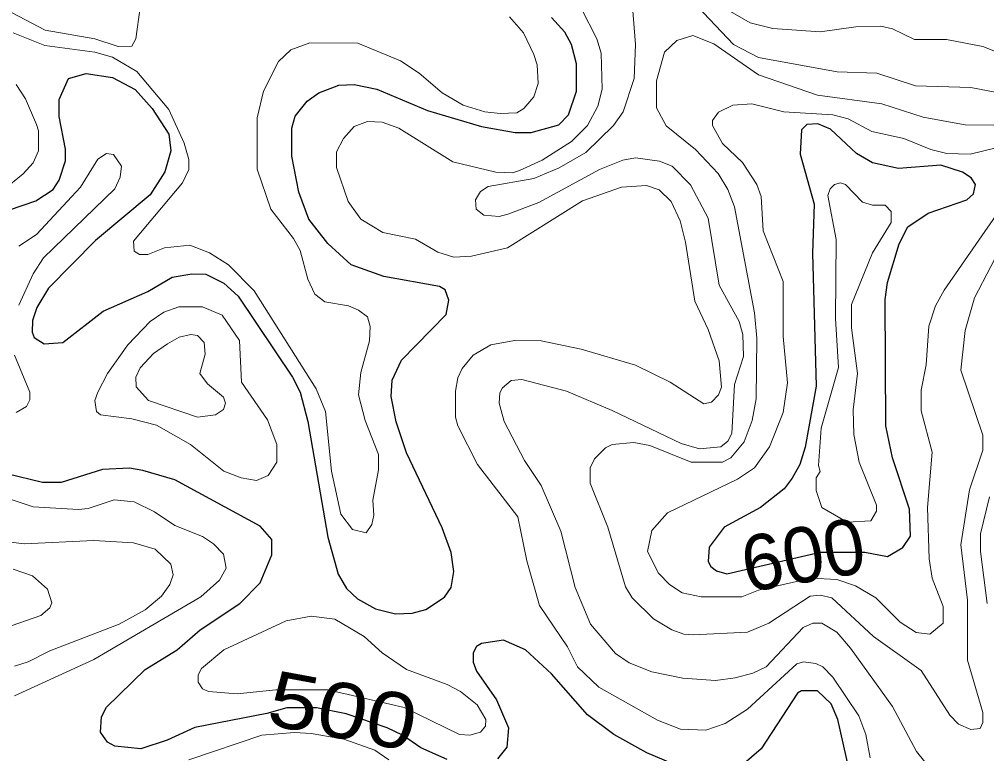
# Model space of a CAD drawing. Extents: x 577 to 602.9, y 7483.8 to 7511.6.
# Drawn here: x 593.996 to 595.391, y 7488.959 to 7490.018 of the extents above; entities that cross this region are included whole.
import ezdxf
from ezdxf.enums import TextEntityAlignment as Align

# ---------------------------------------------------------------- set-up
doc = ezdxf.new("R2010")
doc.units = 0
doc.header["$LTSCALE"] = 0.032
doc.layers.add('1', color=7, linetype='Continuous', lineweight=25)
doc.layers.add('2', color=7, linetype='Continuous', lineweight=13)
doc.layers.add('61', color=7, linetype='Continuous')

msp = doc.modelspace()

# ---------------------------------------------------------------- linework, layer by layer
at = {"layer": '1'}
for points in [[(594.3939, 7489.8788), (594.4114, 7489.9002), (594.4281, 7489.9122), (594.4568, 7489.9233), (594.479, 7489.9241), (594.5116, 7489.9177), (594.5848, 7489.8867), (594.6627, 7489.8637), (594.7112, 7489.8549), (594.7343, 7489.8549), (594.774, 7489.8661), (594.7883, 7489.8804), (594.7995, 7489.9146), (594.7995, 7489.9543), (594.7923, 7489.9821), (594.7828, 7489.9996), (594.7637, 7490.0211)], [(593.924, 7489.7237), (594.0202, 7489.7563), (594.0449, 7489.773), (594.0536, 7489.7865), (594.0631, 7489.8144), (594.0631, 7489.8311), (594.0536, 7489.878), (594.0536, 7489.9026), (594.0671, 7489.9328), (594.0926, 7489.94), (594.1307, 7489.9344), (594.1633, 7489.9169), (594.188, 7489.8899), (594.2118, 7489.8525), (594.215, 7489.8287), (594.2063, 7489.7985), (594.1848, 7489.7651), (594.1061, 7489.6991), (594.0385, 7489.6307), (594.0218, 7489.6028), (594.0154, 7489.5838), (594.0146, 7489.5671), (594.0178, 7489.5591), (594.0321, 7489.5504), (594.0592, 7489.552), (594.1172, 7489.5973), (594.1816, 7489.6259), (594.2166, 7489.6466), (594.2452, 7489.6514), (594.2651, 7489.6506), (594.2914, 7489.6378), (594.312, 7489.6188), (594.39, 7489.5019), (594.4011, 7489.4804), (594.4122, 7489.4382), (594.4409, 7489.2713), (594.456, 7489.218), (594.4679, 7489.1973), (594.4838, 7489.1822), (594.51, 7489.1679), (594.5387, 7489.1607), (594.5625, 7489.1615), (594.5824, 7489.1671), (594.6094, 7489.1846), (594.619, 7489.1989), (594.6229, 7489.222), (594.619, 7489.249), (594.6062, 7489.2848), (594.5546, 7489.3929), (594.5395, 7489.4375), (594.5323, 7489.474), (594.5339, 7489.4979), (594.5474, 7489.5265), (594.6118, 7489.5925), (594.6158, 7489.6132), (594.6102, 7489.6283), (594.6023, 7489.6331), (594.522, 7489.6474), (594.475, 7489.6641), (594.4409, 7489.6951), (594.4138, 7489.7301), (594.3995, 7489.769), (594.3892, 7489.8207), (594.3892, 7489.8613), (594.3939, 7489.8788)], [(594.2238, 7489.109), (594.2572, 7489.1377), (594.3144, 7489.1758), (594.3438, 7489.2053), (594.3605, 7489.2458), (594.3605, 7489.2681), (594.3438, 7489.2872), (594.2206, 7489.354), (594.1745, 7489.3675), (594.1554, 7489.3707), (594.1164, 7489.3691), (594.0568, 7489.35), (594.0297, 7489.35), (593.9781, 7489.3627)], [(594.9386, 7488.9444), (594.9013, 7488.9603), (594.8535, 7488.9866), (594.8154, 7489.0152), (594.7637, 7489.0741), (594.7263, 7489.109), (594.6945, 7489.1226), (594.6627, 7489.1178), (594.6555, 7489.1138), (594.6508, 7489.1043), (594.6508, 7489.0908), (594.6555, 7489.078), (594.6842, 7489.0367), (594.7017, 7488.9961), (594.6993, 7488.9683), (594.6858, 7488.9516)], [(594.6134, 7488.9508), (594.5752, 7488.9675), (594.549, 7488.9858), (594.5267, 7488.9961), (594.4678, 7489.0165), (594.4249, 7489.0251), (594.3821, 7489.0251), (594.3534, 7489.0168), (594.2492, 7488.9969), (594.2095, 7488.9786), (594.1713, 7488.9659), (594.1339, 7488.9699), (594.1236, 7488.9755), (594.1132, 7488.9898), (594.1148, 7489.012), (594.122, 7489.0263), (594.1776, 7489.0804), (594.2238, 7489.109)], [(595.1971, 7488.9166), (595.1764, 7489.0081), (595.1668, 7489.0311), (595.147, 7489.0494), (595.1239, 7489.0494), (595.1183, 7489.0462), (595.0659, 7488.9659), (595.038, 7488.9421)]]:
    msp.add_lwpolyline(points, dxfattribs=at)
msp.add_lwpolyline([(595.0165, 7489.2186), (595.151, 7489.2497), (595.2153, 7489.2497), (595.248, 7489.2434), (595.2702, 7489.2562), (595.2814, 7489.2728), (595.2798, 7489.3118), (595.2551, 7489.3858), (595.2456, 7489.4319), (595.2448, 7489.614), (595.248, 7489.6386), (595.2647, 7489.6943), (595.2774, 7489.7189), (595.3068, 7489.7388), (595.3625, 7489.7579), (595.372, 7489.7667), (595.3752, 7489.7802), (595.3688, 7489.7897), (595.3561, 7489.7977), (595.3251, 7489.808), (595.2639, 7489.8032), (595.2265, 7489.8112), (595.2034, 7489.8247), (595.1661, 7489.8597), (595.1478, 7489.8676), (595.1319, 7489.8668), (595.1239, 7489.8589), (595.1223, 7489.8239), (595.1422, 7489.7515), (595.1398, 7489.6808), (595.1454, 7489.4891), (595.1295, 7489.4009), (595.1215, 7489.3762), (595.1104, 7489.3563), (595.0993, 7489.3412), (595.0651, 7489.3142), (595.0126, 7489.2856), (594.9911, 7489.2569), (594.9895, 7489.2363), (594.9935, 7489.2291), (595.0014, 7489.2228)], close=True, dxfattribs=at)
at = {"layer": '2'}
for points in [[(594.1705, 7490.0354), (594.1641, 7489.9901), (594.1586, 7489.9798), (594.1387, 7489.979), (594.1053, 7489.9901), (594.0337, 7490.0028), (593.9574, 7490.0426)], [(594.9657, 7490.0458), (595.0261, 7489.9821), (595.0619, 7489.9631), (595.1756, 7489.9424), (595.2328, 7489.9408), (595.2885, 7489.9225), (595.368, 7489.9201), (595.4507, 7489.9042)], [(594.8066, 7490.0346), (594.8289, 7489.9901), (594.8353, 7489.9694), (594.8368, 7489.9177), (594.8305, 7489.8931), (594.8154, 7489.8653), (594.7923, 7489.8422), (594.7502, 7489.8152), (594.7176, 7489.8001), (594.7072, 7489.7969), (594.6834, 7489.7977), (594.6214, 7489.8128), (594.5434, 7489.8613), (594.5196, 7489.87), (594.4981, 7489.8708), (594.479, 7489.8637), (594.4639, 7489.8462), (594.4536, 7489.8271), (594.4536, 7489.8048), (594.4703, 7489.7555), (594.4886, 7489.7301), (594.5204, 7489.711), (594.5673, 7489.7014), (594.5999, 7489.6824), (594.6229, 7489.6752), (594.6484, 7489.6768), (594.7001, 7489.6887), (594.8082, 7489.7563), (594.8647, 7489.7762), (594.9005, 7489.7786), (594.9188, 7489.7722), (594.9362, 7489.7555), (594.949, 7489.7277), (594.9569, 7489.6967), (594.9704, 7489.6116), (594.9895, 7489.571), (595.0054, 7489.5257), (595.0086, 7489.4875), (595.0046, 7489.4764), (594.9943, 7489.4661), (594.9832, 7489.4637), (594.9347, 7489.4947), (594.8846, 7489.5194), (594.8066, 7489.5424), (594.7486, 7489.5543), (594.7104, 7489.5551), (594.6762, 7489.5488), (594.6508, 7489.5337), (594.6349, 7489.5146), (594.6285, 7489.5011), (594.6253, 7489.482), (594.6253, 7489.4446), (594.6285, 7489.4319), (594.6571, 7489.3762), (594.7152, 7489.3007), (594.7279, 7489.2371), (594.7462, 7489.1727), (594.7868, 7489.113), (594.8011, 7489.0844), (594.8321, 7489.055), (594.9164, 7489.0073), (594.9498, 7488.9945), (594.9863, 7488.9929), (595.0142, 7489.0025), (595.046, 7489.0232), (595.1175, 7489.0884), (595.1271, 7489.0915), (595.1446, 7489.0892), (595.1549, 7489.0844), (595.1692, 7489.0693), (595.2066, 7489.0136), (595.2169, 7488.9866), (595.2233, 7488.9532)], [(594.8512, 7489.4541), (594.9506, 7489.4064), (594.9768, 7489.3985), (595.0078, 7489.4017), (595.0181, 7489.4096), (595.0237, 7489.4208), (595.0277, 7489.4915), (595.0404, 7489.5321), (595.0396, 7489.5639), (595.0341, 7489.5822), (595.0054, 7489.6347), (594.9895, 7489.7317), (594.9641, 7489.7794), (594.9378, 7489.8064), (594.9195, 7489.8136), (594.8846, 7489.8183), (594.8663, 7489.8152), (594.8329, 7489.8016), (594.7454, 7489.7539), (594.7009, 7489.7372), (594.6882, 7489.7341), (594.6659, 7489.7356), (594.6548, 7489.7444), (594.654, 7489.7579), (594.6611, 7489.7698), (594.6722, 7489.777), (594.7382, 7489.7889), (594.7748, 7489.804), (594.813, 7489.8263), (594.8528, 7489.8653), (594.8671, 7489.8851), (594.883, 7489.9328), (594.8846, 7489.9821), (594.8806, 7490.0362)], [(595.4062, 7489.971), (595.3855, 7489.979), (595.333, 7489.9893), (595.2869, 7489.9893), (595.2551, 7490.0044), (595.2384, 7490.0084), (595.2026, 7490.0076), (595.1509, 7490.0004), (595.0826, 7490.0052), (595.05, 7490.0132), (595.0094, 7490.037)], [(594.7033, 7490.0219), (594.7231, 7489.9988), (594.7382, 7489.9678), (594.743, 7489.9527), (594.7446, 7489.9257), (594.7382, 7489.9066), (594.7239, 7489.8899), (594.7136, 7489.8835), (594.6897, 7489.8827), (594.6675, 7489.8851), (594.6365, 7489.8947), (594.6062, 7489.9122), (594.5729, 7489.9408), (594.5458, 7489.9583), (594.4846, 7489.9837), (594.4154, 7489.9845), (594.3876, 7489.9742), (594.3701, 7489.9575), (594.3486, 7489.9146), (594.3391, 7489.8764), (594.3391, 7489.8024), (594.3589, 7489.7444), (594.3916, 7489.7022), (594.4011, 7489.6848), (594.4122, 7489.6434), (594.4226, 7489.6219), (594.4369, 7489.6108), (594.4711, 7489.6052), (594.4854, 7489.5989), (594.4981, 7489.5893), (594.5021, 7489.575), (594.5013, 7489.5543), (594.4886, 7489.509), (594.4854, 7489.4764), (594.4949, 7489.4398), (594.514, 7489.3905), (594.514, 7489.3683), (594.5061, 7489.3245), (594.5076, 7489.3031), (594.5045, 7489.2895), (594.4965, 7489.2776)], [(594.4965, 7489.2776), (594.4766, 7489.2824), (594.4599, 7489.3047), (594.4464, 7489.3667), (594.4377, 7489.4526), (594.4242, 7489.4852), (594.3351, 7489.6267), (594.2977, 7489.6641), (594.2707, 7489.6816), (594.2421, 7489.6927), (594.2055, 7489.6887), (594.1816, 7489.6792), (594.1697, 7489.6792), (594.1617, 7489.684), (594.1609, 7489.6983), (594.2317, 7489.7826), (594.2405, 7489.8016), (594.2405, 7489.816), (594.2341, 7489.8398), (594.2118, 7489.8883), (594.1657, 7489.9432), (594.1307, 7489.9639), (594.1053, 7489.971), (594.0329, 7489.9806), (593.9876, 7489.9988)], [(595.4428, 7489.8653), (595.3601, 7489.8661), (595.2996, 7489.8772), (595.24, 7489.8963), (595.147, 7489.909), (595.0619, 7489.9384), (594.9975, 7489.9829), (594.9673, 7489.9949), (594.9442, 7489.9877), (594.9267, 7489.971), (594.9148, 7489.9297), (594.9148, 7489.8907), (594.9291, 7489.8645), (594.9712, 7489.8303), (595.0038, 7489.7961), (595.0181, 7489.773), (595.0277, 7489.7476), (595.0563, 7489.5949), (595.0595, 7489.5583), (595.0587, 7489.4708), (595.0531, 7489.4398), (595.0412, 7489.4088), (595.0221, 7489.3858), (595.0102, 7489.3794), (594.9649, 7489.3794), (594.9052, 7489.4033), (594.8822, 7489.408), (594.8512, 7489.4048), (594.8416, 7489.4001), (594.8257, 7489.3842), (594.8194, 7489.3715), (594.8194, 7489.3492), (594.8448, 7489.2856), (594.8702, 7489.1997), (594.8798, 7489.1838), (594.9108, 7489.1536), (594.937, 7489.1377), (594.9545, 7489.1313), (594.9681, 7489.1305), (595.046, 7489.1345), (595.077, 7489.1472), (595.1366, 7489.1862), (595.1509, 7489.1878), (595.1676, 7489.1838), (595.2281, 7489.1281), (595.2965, 7489.0788), (595.3378, 7489.0144), (595.3505, 7489.0017), (595.368, 7488.9937), (595.3815, 7488.9953), (595.3855, 7489.0041), (595.3855, 7489.0184), (595.3633, 7489.0939), (595.3633, 7489.1806), (595.3537, 7489.2601), (595.3664, 7489.3396), (595.3855, 7489.3969), (595.3855, 7489.4184), (595.3537, 7489.5122), (595.3601, 7489.5695), (595.3736, 7489.6164), (595.4205, 7489.707)], [(593.9916, 7489.9241), (594.0051, 7489.9034), (594.021, 7489.8668), (594.0242, 7489.8573), (594.0242, 7489.8287), (594.0162, 7489.8112), (594.0019, 7489.7953), (593.9733, 7489.7722)], [(595.4046, 7489.8327), (595.3672, 7489.8239), (595.3338, 7489.8247), (595.3108, 7489.8303), (595.2718, 7489.8462), (595.2257, 7489.8565), (595.1915, 7489.8748), (595.1692, 7489.8804), (595.0985, 7489.8851), (595.0523, 7489.8963), (595.0253, 7489.8947), (595.0046, 7489.8843), (594.9959, 7489.8724), (594.9959, 7489.8653), (595.0102, 7489.839), (595.0388, 7489.812), (595.0595, 7489.7802), (595.0659, 7489.7627), (595.069, 7489.7134), (595.0977, 7489.6402), (595.0977, 7489.5607), (595.104, 7489.4939), (595.0977, 7489.451), (595.0778, 7489.4017), (595.0563, 7489.3715), (595.0317, 7489.3548), (594.9307, 7489.3062), (594.9084, 7489.2808), (594.9021, 7489.2506), (594.918, 7489.2196), (594.9339, 7489.2029), (594.9521, 7489.1909), (594.9792, 7489.1854), (595.038, 7489.1854), (595.0619, 7489.1949), (595.1381, 7489.2121), (595.1748, 7489.21), (595.2018, 7489.2013), (595.2313, 7489.1838), (595.2662, 7489.1488), (595.2893, 7489.1337), (595.3092, 7489.1313), (595.3283, 7489.1472), (595.3283, 7489.1711), (595.3124, 7489.2124), (595.3084, 7489.2402), (595.306, 7489.3142), (595.3124, 7489.3937), (595.2965, 7489.4534), (595.2965, 7489.4836), (595.3036, 7489.5201), (595.3076, 7489.5758), (595.3171, 7489.6052), (595.3299, 7489.6275), (595.4046, 7489.7356)], [(593.9956, 7489.606), (594.0162, 7489.6514), (594.0313, 7489.6744), (594.1339, 7489.7738), (594.1419, 7489.7905), (594.1435, 7489.8064), (594.1323, 7489.8231), (594.122, 7489.8247), (594.1093, 7489.8167), (594.0846, 7489.7762), (594.021, 7489.7078), (593.9956, 7489.6911)], [(593.9916, 7489.451), (594.0067, 7489.4597), (594.0115, 7489.4693), (594.0115, 7489.4804), (593.9892, 7489.5337)], [(595.314, 7488.9325), (595.2901, 7488.9619), (595.2551, 7489.0271), (595.1947, 7489.1114), (595.1748, 7489.1345), (595.1533, 7489.1472), (595.1406, 7489.1472), (595.1263, 7489.1409), (595.073, 7489.0844), (595.0539, 7489.0749), (595.0285, 7489.0685), (594.9999, 7489.0645), (594.9529, 7489.0677), (594.9084, 7489.0772), (594.8758, 7489.09), (594.8559, 7489.1035), (594.8201, 7489.1456), (594.7979, 7489.1989), (594.7772, 7489.28), (594.7486, 7489.346), (594.7247, 7489.3818), (594.6953, 7489.4382), (594.6882, 7489.4645), (594.6889, 7489.4796), (594.6929, 7489.4868), (594.7056, 7489.4971), (594.7208, 7489.4987), (594.7852, 7489.482), (594.8512, 7489.4541)], [(593.9717, 7489.3301), (594.0162, 7489.315), (594.0814, 7489.311), (594.0957, 7489.3126), (594.1331, 7489.3253), (594.1617, 7489.3222), (594.1912, 7489.3078), (594.2206, 7489.288), (594.2603, 7489.2721), (594.2762, 7489.2617), (594.2906, 7489.2466), (594.2945, 7489.2267), (594.285, 7489.2092), (594.258, 7489.1854), (594.1037, 7489.0947), (593.9892, 7489.0422)], [(595.3951, 7489.3293), (595.3823, 7489.276), (595.3823, 7489.2506), (595.3919, 7489.1758)], [(593.9765, 7489.2649), (594.0035, 7489.2617), (594.1037, 7489.2665), (594.1609, 7489.2633), (594.192, 7489.2538), (594.215, 7489.2323), (594.2182, 7489.2172), (594.2134, 7489.2029), (594.2015, 7489.1862), (594.1776, 7489.1663), (594.1403, 7489.1456), (594.0401, 7489.1075), (594.0091, 7489.0915), (593.9892, 7489.0852)], [(593.986, 7489.144), (594.0274, 7489.1583), (594.0401, 7489.1695), (594.0433, 7489.1766), (594.0369, 7489.1965), (594.0154, 7489.2156), (593.9876, 7489.2251)], [(594.2405, 7488.95), (594.3458, 7488.9857), (594.3933, 7488.9894), (594.4171, 7488.9882), (594.464, 7488.9799), (594.5089, 7488.964), (594.529, 7488.9502)]]:
    msp.add_lwpolyline(points, dxfattribs=at)
for points in [[(595.1533, 7489.3142), (595.1454, 7489.3388), (595.1454, 7489.3571), (595.1509, 7489.3659), (595.1486, 7489.3746), (595.1525, 7489.4287), (595.1772, 7489.5162), (595.1732, 7489.5869), (595.174, 7489.7007), (595.1621, 7489.7643), (595.1653, 7489.7738), (595.1716, 7489.7802), (595.1804, 7489.7826), (595.1875, 7489.7802), (595.2122, 7489.7547), (595.2265, 7489.75), (595.2448, 7489.75), (595.2535, 7489.7412), (595.2535, 7489.7253), (595.2265, 7489.6816), (595.1963, 7489.6068), (595.1963, 7489.5734), (595.205, 7489.5074), (595.1987, 7489.4549), (595.1994, 7489.4192), (595.2074, 7489.3794), (595.2321, 7489.3174), (595.2321, 7489.3086), (595.2241, 7489.2951), (595.19, 7489.293)], [(594.153, 7489.5488), (594.1236, 7489.5074), (594.1093, 7489.4804), (594.1053, 7489.4685), (594.1077, 7489.4526), (594.1132, 7489.4478), (594.1586, 7489.4422), (594.1943, 7489.4327), (594.2429, 7489.4048), (594.2914, 7489.3667), (594.316, 7489.3571), (594.3383, 7489.3532), (594.355, 7489.3603), (594.3677, 7489.3794), (594.3677, 7489.4048), (594.3542, 7489.4406), (594.3168, 7489.4947), (594.3136, 7489.5551), (594.289, 7489.5917), (594.2603, 7489.6036), (594.2262, 7489.6036), (594.2047, 7489.5957), (594.1848, 7489.5822)], [(594.2102, 7489.5504), (594.2269, 7489.5599), (594.2436, 7489.5639), (594.2532, 7489.5623), (594.2627, 7489.552), (594.2643, 7489.5353), (594.2564, 7489.5074), (594.2675, 7489.4923), (594.2906, 7489.4732), (594.2937, 7489.4645), (594.2906, 7489.4557), (594.2794, 7489.4478), (594.2532, 7489.4446), (594.1824, 7489.4685), (594.1649, 7489.4883), (594.1641, 7489.5019), (594.1705, 7489.5154), (594.1896, 7489.5361)], [(594.4894, 7489.0399), (594.4409, 7489.051), (594.3661, 7489.051), (594.3104, 7489.0454), (594.2691, 7489.0486), (594.2603, 7489.0526), (594.254, 7489.0621), (594.254, 7489.0725), (594.2588, 7489.082), (594.2914, 7489.109), (594.3812, 7489.1504), (594.417, 7489.1575), (594.4512, 7489.1528), (594.4933, 7489.1281), (594.5196, 7489.1043), (594.5546, 7489.0804), (594.6134, 7489.0589), (594.6325, 7489.0486), (594.6563, 7489.0295), (594.6691, 7489.0081), (594.6683, 7488.9985), (594.6611, 7488.9898), (594.646, 7488.9858), (594.6309, 7488.9866), (594.5514, 7489.0255)]]:
    msp.add_lwpolyline(points, close=True, dxfattribs=at)

# ---------------------------------------------------------------- texts
at = {"layer": '61'}
msp.add_text('600', height=0.08, rotation=9.745, dxfattribs=at).set_placement((595.1331, 7489.2065), align=Align.CENTER)
at = {"layer": '61', "width": 1.2}
msp.add_text('500', height=0.08, rotation=349.503, dxfattribs=at).set_placement((594.4555, 7488.9817), align=Align.CENTER)

doc.saveas('drawing.dxf')
